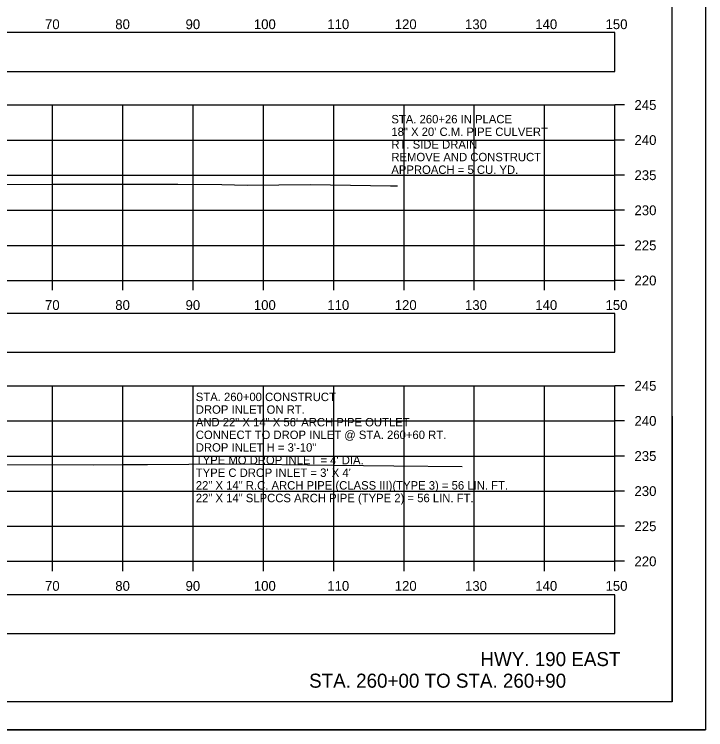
# Model space of a CAD drawing. Extents: x 1369627 to 1374022, y 380035 to 398173.
# Drawn here: x 1372163.1 to 1372261.5, y 393479.1 to 393581 of the extents above; entities that cross this region are included whole.
import ezdxf

# ---------------------------------------------------------------- set-up
doc = ezdxf.new("R2010")
doc.units = 0
for name, color, linetype in [('Default', 7, 'Continuous'), ('R_Axis', 7, 'Continuous'), ('R_Axis Annot', 7, 'Continuous'), ('R_Border', 7, 'Continuous'), ('R_Draft', 7, 'Continuous'), ('R_Exist Surface', 7, 'Continuous'), ('R_Grid', 7, 'Continuous'), ('R_No Plot', 7, 'Continuous'), ('R_Water', 7, 'Continuous'), ('R_Water Annot', 7, 'Continuous')]:
    doc.layers.add(name, color=color, linetype=linetype)

msp = doc.modelspace()

# ---------------------------------------------------------------- linework, layer by layer
at = {"layer": 'Default'}
for points in [[(1371948.53, 393572.83), (1372248.53, 393572.83), (1372248.53, 393578.35), (1371948.53, 393578.35)], [(1371948.53, 393532.85), (1372248.53, 393532.85), (1372248.53, 393538.37), (1371948.53, 393538.37)], [(1371948.53, 393492.77), (1372248.53, 393492.77), (1372248.53, 393498.3), (1371948.53, 393498.3)]]:
    msp.add_lwpolyline(points, close=True, dxfattribs=at)
at = {"layer": 'R_Axis'}
for p, q in [((1372248.53, 393543.05), (1372248.53, 393568.05)), ((1372249.93, 393568.05), (1372248.53, 393568.05)), ((1372249.93, 393563.05), (1372248.53, 393563.05)), ((1372249.93, 393558.05), (1372248.53, 393558.05)), ((1372249.93, 393553.05), (1372248.53, 393553.05)), ((1372249.93, 393548.05), (1372248.53, 393548.05)), ((1371948.53, 393543.05), (1372248.53, 393543.05)), ((1372168.53, 393541.65), (1372168.53, 393543.05)), ((1372178.53, 393541.65), (1372178.53, 393543.05)), ((1372188.53, 393541.65), (1372188.53, 393543.05)), ((1372198.53, 393541.65), (1372198.53, 393543.05)), ((1372208.53, 393541.65), (1372208.53, 393543.05)), ((1372218.53, 393541.65), (1372218.53, 393543.05)), ((1372228.53, 393541.65), (1372228.53, 393543.05)), ((1372238.53, 393541.65), (1372238.53, 393543.05)), ((1372248.53, 393541.65), (1372248.53, 393543.05)), ((1372249.93, 393543.05), (1372248.53, 393543.05)), ((1372248.53, 393503.05), (1372248.53, 393528.05)), ((1372249.93, 393528.05), (1372248.53, 393528.05)), ((1372249.93, 393523.05), (1372248.53, 393523.05)), ((1372249.93, 393518.05), (1372248.53, 393518.05)), ((1372249.93, 393513.05), (1372248.53, 393513.05)), ((1372249.93, 393508.05), (1372248.53, 393508.05)), ((1371948.53, 393503.05), (1372248.53, 393503.05)), ((1372168.53, 393501.65), (1372168.53, 393503.05)), ((1372178.53, 393501.65), (1372178.53, 393503.05)), ((1372188.53, 393501.65), (1372188.53, 393503.05)), ((1372198.53, 393501.65), (1372198.53, 393503.05)), ((1372208.53, 393501.65), (1372208.53, 393503.05)), ((1372218.53, 393501.65), (1372218.53, 393503.05)), ((1372228.53, 393501.65), (1372228.53, 393503.05)), ((1372238.53, 393501.65), (1372238.53, 393503.05)), ((1372248.53, 393501.65), (1372248.53, 393503.05)), ((1372249.93, 393503.05), (1372248.53, 393503.05))]:
    msp.add_line(p, q, dxfattribs=at)
at = {"layer": 'R_Border'}
for q in [(1372256.71, 393688.51), (1371940.53, 393483.05)]:
    msp.add_line((1372256.71, 393483.05), q, dxfattribs=at)
at = {"layer": 'R_Exist Surface'}
for points in [[(1372151.48, 393556.66), (1372168.45, 393556.77), (1372178.07, 393556.77), (1372182.27, 393556.77), (1372186.32, 393556.76), (1372192.59, 393556.73), (1372196.22, 393556.64), (1372205.21, 393556.7), (1372216.61, 393556.54), (1372217.6, 393556.53)], [(1372147.91, 393516.91), (1372174.38, 393516.78), (1372178.57, 393516.82), (1372182.03, 393516.83), (1372193.77, 393516.93), (1372208.43, 393516.75), (1372217.08, 393516.66), (1372226.81, 393516.58)]]:
    msp.add_lwpolyline(points, dxfattribs=at)
at = {"layer": 'R_Grid'}
for p, q in [((1371948.53, 393568.05), (1372248.53, 393568.05)), ((1372168.53, 393543.05), (1372168.53, 393568.05)), ((1372178.53, 393543.05), (1372178.53, 393568.05)), ((1372188.53, 393543.05), (1372188.53, 393568.05)), ((1372198.53, 393543.05), (1372198.53, 393568.05)), ((1372208.53, 393543.05), (1372208.53, 393568.05)), ((1372218.53, 393543.05), (1372218.53, 393568.05)), ((1372228.53, 393543.05), (1372228.53, 393568.05)), ((1372238.53, 393543.05), (1372238.53, 393568.05)), ((1372248.53, 393543.05), (1372248.53, 393568.05)), ((1371948.53, 393563.05), (1372248.53, 393563.05)), ((1371948.53, 393558.05), (1372248.53, 393558.05)), ((1371948.53, 393553.05), (1372248.53, 393553.05)), ((1371948.53, 393548.05), (1372248.53, 393548.05)), ((1371948.53, 393543.05), (1372248.53, 393543.05)), ((1371948.53, 393528.05), (1372248.53, 393528.05)), ((1372168.53, 393503.05), (1372168.53, 393528.05)), ((1372178.53, 393503.05), (1372178.53, 393528.05)), ((1372188.53, 393503.05), (1372188.53, 393528.05)), ((1372198.53, 393503.05), (1372198.53, 393528.05)), ((1372208.53, 393503.05), (1372208.53, 393528.05)), ((1372218.53, 393503.05), (1372218.53, 393528.05)), ((1372228.53, 393503.05), (1372228.53, 393528.05)), ((1372238.53, 393503.05), (1372238.53, 393528.05)), ((1372248.53, 393503.05), (1372248.53, 393528.05)), ((1371948.53, 393523.05), (1372248.53, 393523.05)), ((1371948.53, 393518.05), (1372248.53, 393518.05)), ((1371948.53, 393513.05), (1372248.53, 393513.05)), ((1371948.53, 393508.05), (1372248.53, 393508.05)), ((1371948.53, 393503.05), (1372248.53, 393503.05))]:
    msp.add_line(p, q, dxfattribs=at)
at = {"layer": 'R_No Plot'}
msp.add_line((1371928.13, 393479.07), (1372261.46, 393479.07), dxfattribs=at)
for points in [[(1371928.12, 393692.41), (1372261.46, 393692.41), (1372261.46, 393479.07), (1371928.12, 393479.07)], [(1372174.45, 393688.51), (1372194.07, 393688.51), (1372194.07, 393678.63), (1372210.18, 393678.63), (1372233.38, 393678.63), (1372233.38, 393645.96), (1372256.59, 393645.96), (1372256.71, 393483.05), (1371940.53, 393483.05), (1371940.53, 393688.51)]]:
    msp.add_lwpolyline(points, close=True, dxfattribs=at)

# ---------------------------------------------------------------- texts
at = {"layer": 'R_Axis Annot'}
for s, p in [('70', (1372167.44, 393578.85)), ('80', (1372177.44, 393578.85)), ('90', (1372187.44, 393578.85)), ('100', (1372197.16, 393578.85)), ('110', (1372207.61, 393578.85)), ('120', (1372217.21, 393578.85)), ('130', (1372227.21, 393578.85)), ('140', (1372237.21, 393578.85)), ('150', (1372247.21, 393578.85)), ('245', (1372251.33, 393567.35)), ('240', (1372251.33, 393562.35)), ('235', (1372251.33, 393557.35)), ('230', (1372251.33, 393552.35)), ('225', (1372251.33, 393547.35)), ('220', (1372251.33, 393542.35)), ('70', (1372167.44, 393538.85)), ('80', (1372177.44, 393538.85)), ('90', (1372187.44, 393538.85)), ('100', (1372197.16, 393538.85)), ('110', (1372207.61, 393538.85)), ('120', (1372217.21, 393538.85)), ('130', (1372227.21, 393538.85)), ('140', (1372237.21, 393538.85)), ('150', (1372247.21, 393538.85)), ('245', (1372251.33, 393527.35)), ('240', (1372251.33, 393522.35)), ('235', (1372251.33, 393517.35)), ('230', (1372251.33, 393512.35)), ('225', (1372251.33, 393507.35)), ('220', (1372251.33, 393502.35)), ('70', (1372167.44, 393498.85)), ('80', (1372177.44, 393498.85)), ('90', (1372187.44, 393498.85)), ('100', (1372197.16, 393498.85)), ('110', (1372207.61, 393498.85)), ('120', (1372217.21, 393498.85)), ('130', (1372227.21, 393498.85)), ('140', (1372237.21, 393498.85)), ('150', (1372247.21, 393498.85))]:
    msp.add_text(s, height=1.4, dxfattribs=at).set_placement(p)
at = {"layer": 'R_Draft'}
for s, p in [('HWY. 190 EAST', (1372229.41, 393488.13)), ('STA. 260+00 TO STA. 260+90', (1372205.03, 393485.05))]:
    msp.add_text(s, height=2, dxfattribs=at).set_placement(p)
at = {"layer": 'R_Water'}
for s, p in [('STA. 260+26 IN PLACE', (1372216.73, 393565.43)), ('18" X 20\' C.M. PIPE CULVERT', (1372216.73, 393563.63)), ('RT. SIDE DRAIN', (1372216.73, 393561.83)), ('REMOVE AND CONSTRUCT', (1372216.73, 393560.03)), ('APPROACH = 5 CU. YD.', (1372216.73, 393558.23))]:
    msp.add_text(s, height=1.2, dxfattribs=at).set_placement(p)
at = {"layer": 'R_Water Annot'}
for s, p in [('STA. 260+00 CONSTRUCT', (1372188.9, 393525.87)), ('DROP INLET ON RT. ', (1372188.9, 393524.07)), ('AND 22" X 14" X 56\' ARCH PIPE OUTLET', (1372188.9, 393522.27)), ('CONNECT TO DROP INLET @ STA. 260+60 RT.', (1372188.9, 393520.47)), ('DROP INLET H = 3\'-10"', (1372188.9, 393518.67)), ("TYPE MO DROP INLET = 4' DIA.", (1372188.9, 393516.87)), ("TYPE C DROP INLET = 3' X 4' ", (1372188.9, 393515.07)), ('22" X 14" R.C. ARCH PIPE (CLASS III)(TYPE 3) = 56 LIN. FT.', (1372188.9, 393513.27)), ('22" X 14" SLPCCS ARCH PIPE (TYPE 2) = 56 LIN. FT.', (1372188.9, 393511.47))]:
    msp.add_text(s, height=1.2, dxfattribs=at).set_placement(p)

doc.saveas('drawing.dxf')
